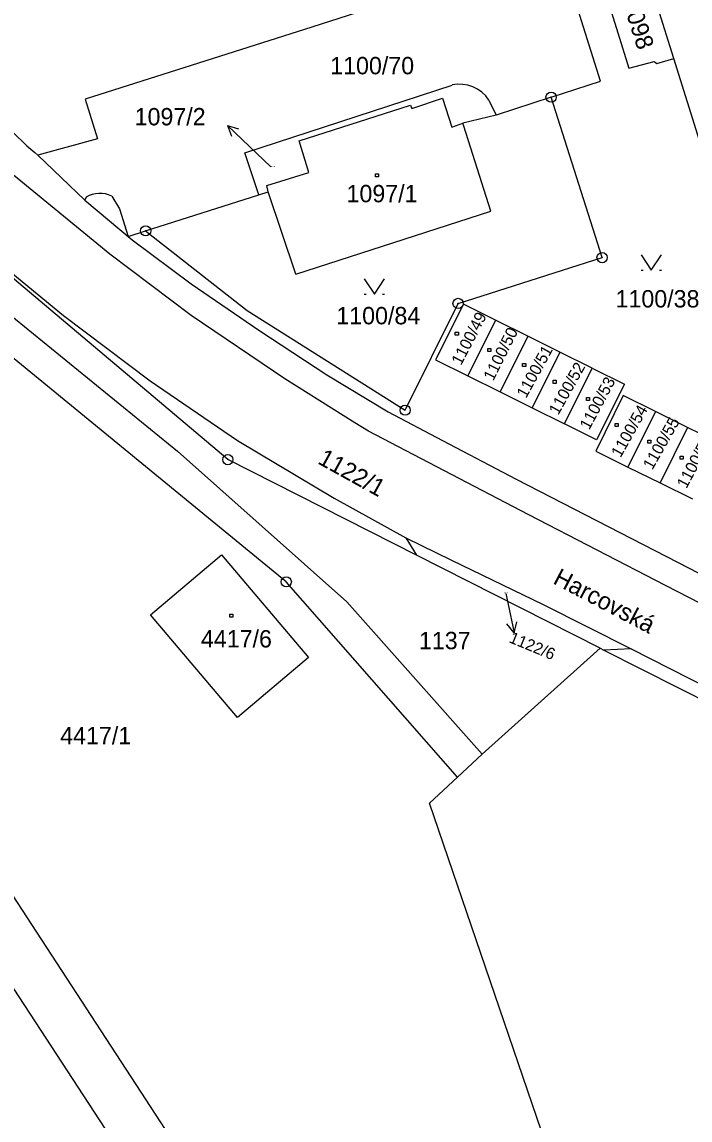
# Model space of a CAD drawing. Extents: x -468021 to -466942, y -1130484 to -1128584.
# Drawn here: x -467356.7 to -467291.3, y -1129830.2 to -1129722.7 of the extents above; entities that cross this region are included whole.
import ezdxf

# ---------------------------------------------------------------- set-up
doc = ezdxf.new("R2010")
doc.units = 0
doc.layers.add('DKM', color=7, linetype='Continuous')

msp = doc.modelspace()

# ---------------------------------------------------------------- linework, layer by layer
at = {"layer": 'DKM'}
for p, q in [((-467330.86, -1129777.52), (-467412.1, -1129711.04)), ((-467336.58, -1129765.56), (-467401.44, -1129710.81)), ((-467299.95, -1129718.78), (-467297.32, -1129727.23)), ((-467300.09, -1129728.5), (-467302.83, -1129719.82)), ((-467321.23, -1129720.94), (-467328.35, -1129723.22)), ((-467292.92, -1129726.28), (-467294.51, -1129721.2)), ((-467328.35, -1129723.22), (-467350.56, -1129730.28)), ((-467391.45, -1129724.09), (-467341.52, -1129764.72)), ((-467297.32, -1129727.23), (-467294.84, -1129726.59)), ((-467294.84, -1129726.59), (-467294.59, -1129726.78)), ((-467294.59, -1129726.78), (-467292.92, -1129726.28)), ((-467278.64, -1129771.99), (-467292.92, -1129726.28)), ((-467334.91, -1129735.52), (-467314.62, -1129728.88)), ((-467304.93, -1129730.07), (-467300.09, -1129728.5)), ((-467350.56, -1129730.28), (-467349.35, -1129734.14)), ((-467329.6, -1129734.33), (-467318.69, -1129730.84)), ((-467318.69, -1129730.84), (-467318.58, -1129731.17)), ((-467318.58, -1129731.17), (-467315.55, -1129730.18)), ((-467315.55, -1129730.18), (-467314.65, -1129732.99)), ((-467311.02, -1129730.35), (-467310.3, -1129731.82)), ((-467304.93, -1129730.07), (-467310.3, -1129731.82)), ((-467299.94, -1129745.78), (-467304.93, -1129730.07)), ((-467310.3, -1129731.82), (-467313.56, -1129732.62)), ((-467334.45, -1129734.91), (-467336.61, -1129732.83)), ((-467336.61, -1129732.83), (-467336.24, -1129733.89)), ((-467336.61, -1129732.83), (-467335.55, -1129733.16)), ((-467314.65, -1129732.99), (-467313.56, -1129732.62)), ((-467313.47, -1129732.92), (-467313.56, -1129732.62)), ((-467310.82, -1129741.24), (-467313.47, -1129732.92)), ((-467349.35, -1129734.14), (-467355.2, -1129735.75)), ((-467332.37, -1129736.9), (-467334.45, -1129734.91)), ((-467328.66, -1129737.43), (-467329.6, -1129734.33)), ((-467355.2, -1129735.75), (-467350.57, -1129740.15)), ((-467333.56, -1129739.64), (-467334.91, -1129735.52)), ((-467332.75, -1129738.73), (-467328.66, -1129737.43)), ((-467322.12, -1129737.56), (-467321.82, -1129737.56)), ((-467322.12, -1129737.86), (-467322.12, -1129737.56)), ((-467321.82, -1129737.86), (-467322.12, -1129737.86)), ((-467321.82, -1129737.56), (-467321.82, -1129737.86)), ((-467344.63, -1129743.16), (-467333.56, -1129739.64)), ((-467333.56, -1129739.64), (-467332.62, -1129739.34)), ((-467332.62, -1129739.34), (-467332.75, -1129738.73)), ((-467329.94, -1129747.4), (-467332.62, -1129739.34)), ((-467350.45, -1129739.85), (-467350.57, -1129740.15)), ((-467347.95, -1129739.75), (-467347.19, -1129740.99)), ((-467347.19, -1129740.99), (-467346.34, -1129743.7)), ((-467329.94, -1129747.4), (-467310.82, -1129741.24)), ((-467346.34, -1129743.7), (-467344.63, -1129743.16)), ((-467344.63, -1129743.16), (-467334.69, -1129750.97)), ((-467340.18, -1129751.44), (-467348.14, -1129745.45)), ((-467314.04, -1129750.26), (-467299.94, -1129745.78)), ((-467296.12, -1129745.52), (-467295.12, -1129747.02)), ((-467295.12, -1129747.02), (-467294.12, -1129745.52)), ((-467296.12, -1129747.02), (-467295.92, -1129747.02)), ((-467294.32, -1129747.02), (-467294.12, -1129747.02)), ((-467323.23, -1129747.85), (-467322.23, -1129749.35)), ((-467322.23, -1129749.35), (-467321.23, -1129747.85)), ((-467312.35, -1129877.58), (-467395.56, -1129750.19)), ((-467323.23, -1129749.35), (-467323.03, -1129749.35)), ((-467321.43, -1129749.35), (-467321.23, -1129749.35)), ((-467319.22, -1129760.72), (-467314.04, -1129750.26)), ((-467313.52, -1129750.33), (-467316.24, -1129755.8)), ((-467310.37, -1129751.9), (-467313.52, -1129750.33)), ((-467331, -1129757.66), (-467340.18, -1129751.44)), ((-467334.69, -1129750.97), (-467319.22, -1129760.72)), ((-467310.37, -1129751.9), (-467313.08, -1129757.36)), ((-467307.21, -1129753.46), (-467310.37, -1129751.9)), ((-467399.92, -1129752.67), (-467316.35, -1129880.33)), ((-467314.31, -1129753.08), (-467314.01, -1129753.08)), ((-467314.31, -1129753.38), (-467314.31, -1129753.08)), ((-467314.01, -1129753.38), (-467314.31, -1129753.38)), ((-467314.01, -1129753.08), (-467314.01, -1129753.38)), ((-467307.21, -1129753.46), (-467309.93, -1129758.93)), ((-467304.06, -1129755.03), (-467307.21, -1129753.46)), ((-467311.14, -1129754.68), (-467310.84, -1129754.68)), ((-467311.14, -1129754.98), (-467311.14, -1129754.68)), ((-467310.84, -1129754.68), (-467310.84, -1129754.98)), ((-467310.84, -1129754.98), (-467311.14, -1129754.98)), ((-467304.06, -1129755.03), (-467306.77, -1129760.5)), ((-467300.9, -1129756.6), (-467304.06, -1129755.03)), ((-467316.24, -1129755.8), (-467313.08, -1129757.36)), ((-467307.72, -1129756.13), (-467307.42, -1129756.13)), ((-467307.72, -1129756.43), (-467307.72, -1129756.13)), ((-467307.42, -1129756.43), (-467307.72, -1129756.43)), ((-467307.42, -1129756.13), (-467307.42, -1129756.43)), ((-467303.62, -1129762.06), (-467300.9, -1129756.6)), ((-467300.9, -1129756.6), (-467297.75, -1129758.16)), ((-467313.08, -1129757.36), (-467309.93, -1129758.93)), ((-467304.74, -1129757.79), (-467304.44, -1129757.79)), ((-467304.74, -1129758.09), (-467304.74, -1129757.79)), ((-467304.44, -1129757.79), (-467304.44, -1129758.09)), ((-467309.93, -1129758.93), (-467306.77, -1129760.5)), ((-467304.44, -1129758.09), (-467304.74, -1129758.09)), ((-467297.75, -1129758.16), (-467300.47, -1129763.63)), ((-467301.46, -1129759.46), (-467301.16, -1129759.46)), ((-467301.46, -1129759.76), (-467301.46, -1129759.46)), ((-467301.16, -1129759.76), (-467301.46, -1129759.76)), ((-467301.16, -1129759.46), (-467301.16, -1129759.76)), ((-467297.88, -1129759.29), (-467300.56, -1129764.72)), ((-467294.72, -1129760.85), (-467297.88, -1129759.29)), ((-467306.77, -1129760.5), (-467303.62, -1129762.06)), ((-467294.72, -1129760.85), (-467297.4, -1129766.28)), ((-467291.56, -1129762.41), (-467294.72, -1129760.85)), ((-467300.47, -1129763.63), (-467303.62, -1129762.06)), ((-467298.65, -1129762.02), (-467298.35, -1129762.02)), ((-467298.65, -1129762.32), (-467298.65, -1129762.02)), ((-467298.35, -1129762.02), (-467298.35, -1129762.32)), ((-467298.35, -1129762.32), (-467298.65, -1129762.32)), ((-467291.56, -1129762.41), (-467294.24, -1129767.84)), ((-467288.4, -1129763.97), (-467291.56, -1129762.41)), ((-467295.45, -1129763.64), (-467295.15, -1129763.64)), ((-467295.45, -1129763.94), (-467295.45, -1129763.64)), ((-467295.15, -1129763.94), (-467295.45, -1129763.94)), ((-467295.15, -1129763.64), (-467295.15, -1129763.94)), ((-467341.52, -1129764.72), (-467324.94, -1129779.49)), ((-467300.56, -1129764.72), (-467297.4, -1129766.28)), ((-467292.29, -1129765.21), (-467291.99, -1129765.21)), ((-467292.29, -1129765.51), (-467292.29, -1129765.21)), ((-467291.99, -1129765.21), (-467291.99, -1129765.51)), ((-467318.1, -1129774.92), (-467336.58, -1129765.56)), ((-467297.4, -1129766.28), (-467294.24, -1129767.84)), ((-467291.99, -1129765.51), (-467292.29, -1129765.51)), ((-467294.24, -1129767.84), (-467291.09, -1129769.4)), ((-467319.14, -1129773.21), (-467318.1, -1129774.92)), ((-467344.16, -1129780.76), (-467337.22, -1129774.87)), ((-467337.22, -1129774.87), (-467328.67, -1129784.92)), ((-467300.12, -1129784.03), (-467318.1, -1129774.92)), ((-467314.09, -1129796.64), (-467330.86, -1129777.52)), ((-467309.35, -1129778.66), (-467309.16, -1129779.59)), ((-467324.94, -1129779.49), (-467311.67, -1129794.39)), ((-467309.16, -1129779.59), (-467308.56, -1129782.53)), ((-467335.63, -1129790.81), (-467344.16, -1129780.76)), ((-467336.4, -1129780.68), (-467336.1, -1129780.68)), ((-467336.4, -1129780.98), (-467336.4, -1129780.68)), ((-467336.1, -1129780.98), (-467336.4, -1129780.98)), ((-467336.1, -1129780.68), (-467336.1, -1129780.98)), ((-467308.56, -1129782.53), (-467308.27, -1129781.45)), ((-467308.56, -1129782.53), (-467309.25, -1129781.65)), ((-467300.12, -1129784.03), (-467311.67, -1129794.39)), ((-467300.12, -1129784.03), (-467299.78, -1129784.2)), ((-467297.09, -1129784.07), (-467299.78, -1129784.2)), ((-467299.78, -1129784.2), (-467246.04, -1129811.44)), ((-467328.67, -1129784.92), (-467335.63, -1129790.81)), ((-467314.09, -1129796.64), (-467311.67, -1129794.39)), ((-467316.85, -1129799.21), (-467314.09, -1129796.64)), ((-467299.58, -1129849.72), (-467316.85, -1129799.21))]:
    msp.add_line(p, q, dxfattribs=at)
for points in [[(-467429.41, -1129677.84), (-467428.41, -1129677.75), (-467425.47, -1129678.42), (-467423.05, -1129680.18), (-467420.66, -1129683.45), (-467415.02, -1129691.19), (-467407.06, -1129701.47), (-467397.16, -1129712.7), (-467392.23, -1129717.73), (-467386.08, -1129723.52), (-467379.63, -1129729.12), (-467363.01, -1129742.97), (-467352.67, -1129751.44), (-467344.18, -1129757.84), (-467335.65, -1129763.7), (-467326.17, -1129769.34), (-467319.14, -1129773.21)], [(-467348.14, -1129745.45), (-467358.5, -1129736.95), (-467374.65, -1129723.59), (-467381.44, -1129717.68)], [(-467360.51, -1129730.73), (-467356.27, -1129734.84), (-467355.49, -1129735.47), (-467355.2, -1129735.75)], [(-467350.57, -1129740.15), (-467345.96, -1129744.05), (-467340.16, -1129748.35), (-467333.54, -1129752.88), (-467326.9, -1129757.27), (-467320.87, -1129760.88), (-467315.58, -1129763.69), (-467308.35, -1129767.48), (-467292.56, -1129775.61)], [(-467272.98, -1129788.56), (-467293.72, -1129777.89), (-467307.12, -1129770.97), (-467318.44, -1129765.06), (-467322.82, -1129762.76), (-467324.14, -1129761.95), (-467331, -1129757.66)], [(-467319.14, -1129773.21), (-467314.67, -1129775.41), (-467305.71, -1129779.75), (-467297.09, -1129784.07)], [(-467292.56, -1129775.61), (-467273.68, -1129785.31), (-467272.26, -1129785.91), (-467270.74, -1129786.04), (-467269.3, -1129785.68)], [(-467297.09, -1129784.07), (-467277.91, -1129793.85), (-467260.06, -1129802.91), (-467242.76, -1129811.75), (-467222.36, -1129822.4), (-467212.76, -1129827.84)]]:
    msp.add_lwpolyline(points, dxfattribs=at)
for centre, radius in [((-467304.93, -1129730.07), 0.5), ((-467304.93, -1129730.07), 0.01), ((-467344.63, -1129743.16), 0.5), ((-467344.63, -1129743.16), 0.01), ((-467299.94, -1129745.78), 0.5), ((-467299.94, -1129745.78), 0.01), ((-467314.04, -1129750.26), 0.5), ((-467314.04, -1129750.26), 0.01), ((-467319.22, -1129760.72), 0.5), ((-467319.22, -1129760.72), 0.01), ((-467336.58, -1129765.56), 0.5), ((-467336.58, -1129765.56), 0.01), ((-467330.86, -1129777.52), 0.5), ((-467330.86, -1129777.52), 0.01)]:
    msp.add_circle(centre, radius, dxfattribs=at)
for centre, radius, start, end in [((-467313.9, -1129732.27), 3.47, 33.673, 101.9033), ((-467349.11, -1129742.17), 2.68, 64.4344, 120.1468)]:
    msp.add_arc(centre, radius, start, end, dxfattribs=at)

# ---------------------------------------------------------------- texts
for s, height, rotation, p in [('1098', 1.7, 287.671, (-467297.96, -1129720.73)), ('1100/49', 1.14, 62.468, (-467313.75, -1129756.39)), ('1100/50', 1.14, 63.435, (-467310.6, -1129757.92)), ('1100/51', 1.14, 61.169, (-467307.38, -1129759.61)), ('1100/52', 1.14, 60.8239, (-467304.23, -1129761.26)), ('1100/53', 1.14, 61.834, (-467301.2, -1129762.72)), ('1100/54', 1.14, 60.5844, (-467298.13, -1129765.43)), ('1100/55', 1.14, 60.474, (-467295.02, -1129766.63)), ('1100/56', 1.14, 61.9275, (-467291.68, -1129768.46)), ('1122/1', 1.7, 331.0203, (-467327.88, -1129765.89)), ('Harcovská', 1.7, 332.3279, (-467304.84, -1129777.64)), ('1122/6', 1.14, 337.4694, (-467309.13, -1129783.42))]:
    msp.add_text(s, height=height, rotation=rotation, dxfattribs=at).set_placement(p)
for s, height, p in [('1100/70', 1.7, (-467326.56, -1129727.83)), ('1097/2', 1.7, (-467345.71, -1129732.83)), ('1097/2', 0.1, (-467332.37, -1129736.9)), ('1097/1', 1.7, (-467324.96, -1129740.36)), ('1100/38', 1.7, (-467298.62, -1129750.66)), ('1100/84', 1.7, (-467325.96, -1129752.31)), ('1122/6', 0.1, (-467309.57, -1129778.66)), ('4417/6', 1.7, (-467339.22, -1129783.95)), ('1137', 1.7, (-467317.87, -1129784.12)), ('4417/1', 1.7, (-467353, -1129793.43))]:
    msp.add_text(s, height=height, dxfattribs=at).set_placement(p)

doc.saveas('drawing.dxf')
